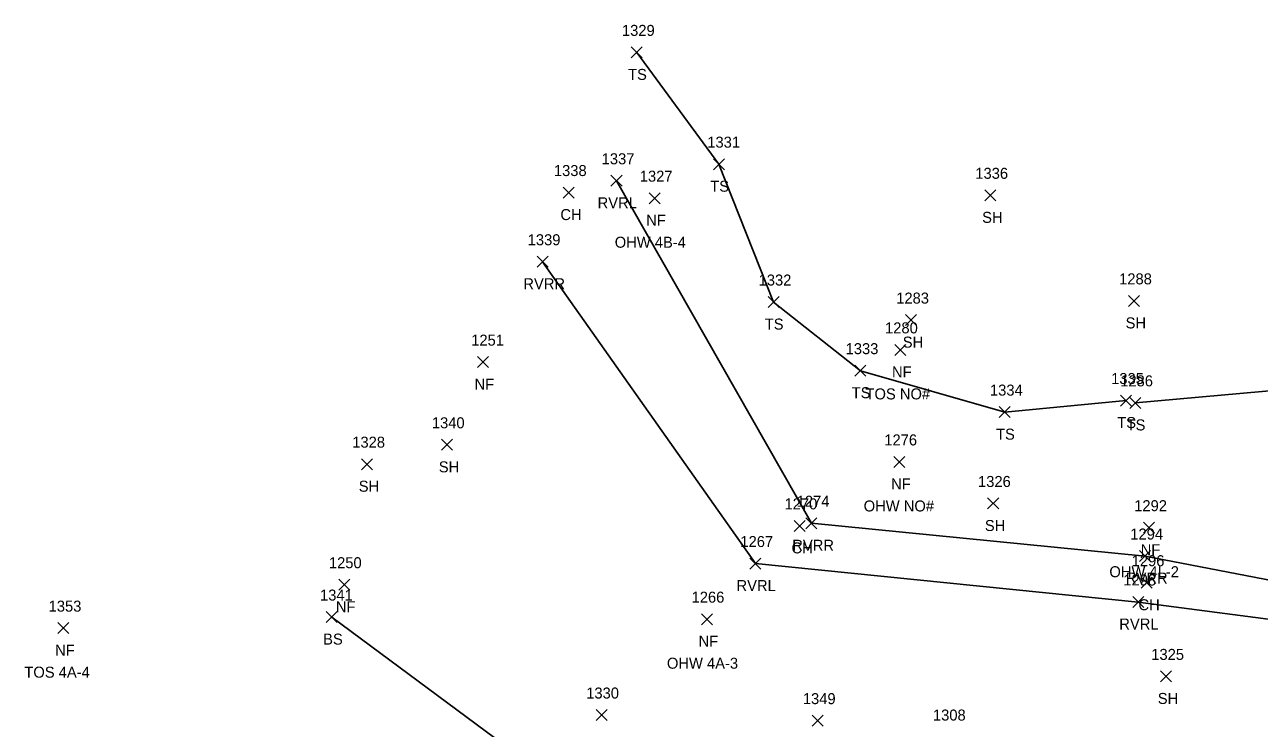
# Model space of a CAD drawing. Extents: x 1528286 to 1556263, y 492387 to 508952.
# Drawn here: x 1528585.9 to 1528810.2, y 492965.5 to 493093.4 of the extents above; entities that cross this region are included whole.
import ezdxf

# ---------------------------------------------------------------- set-up
doc = ezdxf.new("R2010")
doc.units = 0
for name, color, linetype in [('L_A', 7, 'Continuous'), ('L_C', 7, 'Continuous'), ('L_I', 7, 'Continuous'), ('L_TIC', 7, 'Continuous'), ('LAWE', 7, 'Continuous'), ('LELB', 7, 'Continuous')]:
    doc.layers.add(name, color=color, linetype=linetype)

msp = doc.modelspace()

# ---------------------------------------------------------------- linework, layer by layer
at = {"layer": 'L_TIC'}
for points in [[(1528696.11, 493087.35), (1528698.11, 493089.35)], [(1528698.11, 493087.35), (1528696.11, 493089.35)], [(1528696.11, 493087.35), (1528698.11, 493089.35)], [(1528698.11, 493087.35), (1528696.11, 493089.35)], [(1528711.03, 493067.04), (1528713.03, 493069.04)], [(1528713.03, 493067.04), (1528711.03, 493069.04)], [(1528711.03, 493067.04), (1528713.03, 493069.04)], [(1528713.03, 493067.04), (1528711.03, 493069.04)], [(1528692.42, 493064.02), (1528694.42, 493066.02)], [(1528694.42, 493064.02), (1528692.42, 493066.02)], [(1528692.42, 493064.02), (1528694.42, 493066.02)], [(1528694.42, 493064.02), (1528692.42, 493066.02)], [(1528683.74, 493061.88), (1528685.74, 493063.88)], [(1528685.74, 493061.88), (1528683.74, 493063.88)], [(1528683.74, 493061.88), (1528685.74, 493063.88)], [(1528685.74, 493061.88), (1528683.74, 493063.88)], [(1528699.34, 493060.86), (1528701.34, 493062.86)], [(1528701.34, 493060.86), (1528699.34, 493062.86)], [(1528699.34, 493060.86), (1528701.34, 493062.86)], [(1528701.34, 493060.86), (1528699.34, 493062.86)], [(1528760.35, 493061.38), (1528762.35, 493063.38)], [(1528762.35, 493061.38), (1528760.35, 493063.38)], [(1528760.35, 493061.38), (1528762.35, 493063.38)], [(1528762.35, 493061.38), (1528760.35, 493063.38)], [(1528678.99, 493049.31), (1528680.99, 493051.31)], [(1528680.99, 493049.31), (1528678.99, 493051.31)], [(1528678.99, 493049.31), (1528680.99, 493051.31)], [(1528680.99, 493049.31), (1528678.99, 493051.31)], [(1528720.94, 493041.99), (1528722.94, 493043.99)], [(1528722.94, 493041.99), (1528720.94, 493043.99)], [(1528720.94, 493041.99), (1528722.94, 493043.99)], [(1528722.94, 493041.99), (1528720.94, 493043.99)], [(1528786.41, 493042.2), (1528788.41, 493044.2)], [(1528788.41, 493042.2), (1528786.41, 493044.2)], [(1528786.41, 493042.2), (1528788.41, 493044.2)], [(1528788.41, 493042.2), (1528786.41, 493044.2)], [(1528745.93, 493038.71), (1528747.93, 493040.71)], [(1528747.93, 493038.71), (1528745.93, 493040.71)], [(1528745.93, 493038.71), (1528747.93, 493040.71)], [(1528747.93, 493038.71), (1528745.93, 493040.71)], [(1528743.98, 493033.3), (1528745.98, 493035.3)], [(1528745.98, 493033.3), (1528743.98, 493035.3)], [(1528743.98, 493033.3), (1528745.98, 493035.3)], [(1528745.98, 493033.3), (1528743.98, 493035.3)], [(1528668.15, 493031.07), (1528670.15, 493033.07)], [(1528670.15, 493031.07), (1528668.15, 493033.07)], [(1528668.15, 493031.07), (1528670.15, 493033.07)], [(1528670.15, 493031.07), (1528668.15, 493033.07)], [(1528736.73, 493029.52), (1528738.73, 493031.52)], [(1528738.73, 493029.52), (1528736.73, 493031.52)], [(1528736.73, 493029.52), (1528738.73, 493031.52)], [(1528738.73, 493029.52), (1528736.73, 493031.52)], [(1528784.97, 493024.09), (1528786.97, 493026.09)], [(1528786.97, 493024.09), (1528784.97, 493026.09)], [(1528784.97, 493024.09), (1528786.97, 493026.09)], [(1528786.97, 493024.09), (1528784.97, 493026.09)], [(1528786.67, 493023.67), (1528788.67, 493025.67)], [(1528788.67, 493023.67), (1528786.67, 493025.67)], [(1528786.67, 493023.67), (1528788.67, 493025.67)], [(1528788.67, 493023.67), (1528786.67, 493025.67)], [(1528762.95, 493021.99), (1528764.95, 493023.99)], [(1528764.95, 493021.99), (1528762.95, 493023.99)], [(1528762.95, 493021.99), (1528764.95, 493023.99)], [(1528764.95, 493021.99), (1528762.95, 493023.99)], [(1528661.65, 493016.05), (1528663.65, 493018.05)], [(1528663.65, 493016.05), (1528661.65, 493018.05)], [(1528661.65, 493016.05), (1528663.65, 493018.05)], [(1528663.65, 493016.05), (1528661.65, 493018.05)], [(1528647.12, 493012.53), (1528649.12, 493014.53)], [(1528649.12, 493012.53), (1528647.12, 493014.53)], [(1528647.12, 493012.53), (1528649.12, 493014.53)], [(1528649.12, 493012.53), (1528647.12, 493014.53)], [(1528743.82, 493012.94), (1528745.82, 493014.94)], [(1528745.82, 493012.94), (1528743.82, 493014.94)], [(1528743.82, 493012.94), (1528745.82, 493014.94)], [(1528745.82, 493012.94), (1528743.82, 493014.94)], [(1528760.84, 493005.39), (1528762.84, 493007.39)], [(1528762.84, 493005.39), (1528760.84, 493007.39)], [(1528760.84, 493005.39), (1528762.84, 493007.39)], [(1528762.84, 493005.39), (1528760.84, 493007.39)], [(1528725.72, 493001.32), (1528727.72, 493003.32)], [(1528727.72, 493001.32), (1528725.72, 493003.32)], [(1528725.72, 493001.32), (1528727.72, 493003.32)], [(1528727.72, 493001.32), (1528725.72, 493003.32)], [(1528727.84, 493001.8), (1528729.84, 493003.8)], [(1528729.84, 493001.8), (1528727.84, 493003.8)], [(1528727.84, 493001.8), (1528729.84, 493003.8)], [(1528729.84, 493001.8), (1528727.84, 493003.8)], [(1528789.15, 493000.99), (1528791.15, 493002.99)], [(1528791.15, 493000.99), (1528789.15, 493002.99)], [(1528789.15, 493000.99), (1528791.15, 493002.99)], [(1528791.15, 493000.99), (1528789.15, 493002.99)], [(1528717.66, 492994.48), (1528719.66, 492996.48)], [(1528719.66, 492994.48), (1528717.66, 492996.48)], [(1528717.66, 492994.48), (1528719.66, 492996.48)], [(1528719.66, 492994.48), (1528717.66, 492996.48)], [(1528788.44, 492995.84), (1528790.44, 492997.84)], [(1528790.44, 492995.84), (1528788.44, 492997.84)], [(1528788.44, 492995.84), (1528790.44, 492997.84)], [(1528790.44, 492995.84), (1528788.44, 492997.84)], [(1528642.96, 492990.63), (1528644.96, 492992.63)], [(1528644.96, 492990.63), (1528642.96, 492992.63)], [(1528642.96, 492990.63), (1528644.96, 492992.63)], [(1528644.96, 492990.63), (1528642.96, 492992.63)], [(1528788.74, 492990.99), (1528790.74, 492992.99)], [(1528790.74, 492990.99), (1528788.74, 492992.99)], [(1528788.74, 492990.99), (1528790.74, 492992.99)], [(1528790.74, 492990.99), (1528788.74, 492992.99)], [(1528787.19, 492987.49), (1528789.19, 492989.49)], [(1528789.19, 492987.49), (1528787.19, 492989.49)], [(1528787.19, 492987.49), (1528789.19, 492989.49)], [(1528789.19, 492987.49), (1528787.19, 492989.49)], [(1528640.69, 492984.75), (1528642.69, 492986.75)], [(1528642.69, 492984.75), (1528640.69, 492986.75)], [(1528640.69, 492984.75), (1528642.69, 492986.75)], [(1528642.69, 492984.75), (1528640.69, 492986.75)], [(1528708.85, 492984.37), (1528710.85, 492986.37)], [(1528710.85, 492984.37), (1528708.85, 492986.37)], [(1528708.85, 492984.37), (1528710.85, 492986.37)], [(1528710.85, 492984.37), (1528708.85, 492986.37)], [(1528591.96, 492982.74), (1528593.96, 492984.74)], [(1528593.96, 492982.74), (1528591.96, 492984.74)], [(1528591.96, 492982.74), (1528593.96, 492984.74)], [(1528593.96, 492982.74), (1528591.96, 492984.74)], [(1528792.25, 492973.97), (1528794.25, 492975.97)], [(1528794.25, 492973.97), (1528792.25, 492975.97)], [(1528792.25, 492973.97), (1528794.25, 492975.97)], [(1528794.25, 492973.97), (1528792.25, 492975.97)], [(1528689.7, 492966.95), (1528691.7, 492968.95)], [(1528691.7, 492966.95), (1528689.7, 492968.95)], [(1528689.7, 492966.95), (1528691.7, 492968.95)], [(1528691.7, 492966.95), (1528689.7, 492968.95)], [(1528728.97, 492965.93), (1528730.97, 492967.93)], [(1528730.97, 492965.93), (1528728.97, 492967.93)], [(1528728.97, 492965.93), (1528730.97, 492967.93)], [(1528730.97, 492965.93), (1528728.97, 492967.93)]]:
    msp.add_lwpolyline(points, dxfattribs=at)
at = {"layer": 'LAWE'}
for points in [[(1528728.84, 493002.8), (1528693.42, 493065.02)], [(1528728.84, 493002.8), (1528693.42, 493065.02)], [(1528718.66, 492995.48), (1528679.99, 493050.31)], [(1528718.66, 492995.48), (1528679.99, 493050.31)], [(1528728.84, 493002.8), (1528789.44, 492996.84), (1528822.77, 492990.39)], [(1528728.84, 493002.8), (1528789.44, 492996.84), (1528822.77, 492990.39)], [(1528718.66, 492995.48), (1528788.19, 492988.49), (1528851.65, 492980.15), (1528805.69, 492957.26), (1528774.99, 492939.58), (1528746.81, 492927.03)], [(1528718.66, 492995.48), (1528788.19, 492988.49), (1528851.65, 492980.15), (1528805.69, 492957.26), (1528774.99, 492939.58), (1528746.81, 492927.03)]]:
    msp.add_lwpolyline(points, dxfattribs=at)
at = {"layer": 'LELB'}
for points in [[(1528697.11, 493088.35), (1528712.03, 493068.04), (1528721.94, 493042.99), (1528737.73, 493030.52), (1528763.95, 493022.99), (1528785.97, 493025.09)], [(1528697.11, 493088.35), (1528712.03, 493068.04), (1528721.94, 493042.99), (1528737.73, 493030.52), (1528763.95, 493022.99), (1528785.97, 493025.09)], [(1528787.67, 493024.67), (1528818.81, 493027.45)], [(1528787.67, 493024.67), (1528818.81, 493027.45)], [(1528641.69, 492985.75), (1528687.13, 492952.06), (1528713.31, 492933.14), (1528693.78, 492897.09)], [(1528641.69, 492985.75), (1528687.13, 492952.06), (1528713.31, 492933.14), (1528693.78, 492897.09)]]:
    msp.add_lwpolyline(points, dxfattribs=at)

# ---------------------------------------------------------------- texts
at = {"layer": 'L_A'}
for s, p in [('TS', (1528695.52, 493083.35)), ('TS', (1528695.52, 493083.35)), ('TS', (1528710.44, 493063.04)), ('TS', (1528710.44, 493063.04)), ('RVRL', (1528689.99, 493060.02)), ('RVRL', (1528689.99, 493060.02)), ('CH', (1528683.23, 493057.88)), ('CH', (1528683.23, 493057.88)), ('SH', (1528759.84, 493057.38)), ('SH', (1528759.84, 493057.38)), ('NF', (1528698.82, 493056.86)), ('NF', (1528698.82, 493056.86)), ('RVRR', (1528676.5, 493045.31)), ('RVRR', (1528676.5, 493045.31)), ('TS', (1528720.35, 493037.99)), ('TS', (1528720.35, 493037.99)), ('SH', (1528785.9, 493038.2)), ('SH', (1528785.9, 493038.2)), ('SH', (1528745.42, 493034.71)), ('SH', (1528745.42, 493034.71)), ('NF', (1528743.46, 493029.3)), ('NF', (1528743.46, 493029.3)), ('NF', (1528667.63, 493027.07)), ('NF', (1528667.63, 493027.07)), ('TS', (1528736.14, 493025.52)), ('TS', (1528736.14, 493025.52)), ('TS', (1528784.38, 493020.09)), ('TS', (1528784.38, 493020.09)), ('TS', (1528786.08, 493019.67)), ('TS', (1528786.08, 493019.67)), ('TS', (1528762.36, 493017.99)), ('TS', (1528762.36, 493017.99)), ('SH', (1528661.14, 493012.05)), ('SH', (1528661.14, 493012.05)), ('SH', (1528646.6, 493008.53)), ('SH', (1528646.6, 493008.53)), ('NF', (1528743.3, 493008.94)), ('NF', (1528743.3, 493008.94)), ('SH', (1528760.33, 493001.39)), ('SH', (1528760.33, 493001.39)), ('CH', (1528725.21, 492997.32)), ('CH', (1528725.21, 492997.32)), ('RVRR', (1528725.35, 492997.8)), ('RVRR', (1528725.35, 492997.8)), ('NF', (1528788.63, 492996.99)), ('NF', (1528788.63, 492996.99)), ('RVRL', (1528715.22, 492990.48)), ('RVRL', (1528715.22, 492990.48)), ('RVRR', (1528785.95, 492991.84)), ('RVRR', (1528785.95, 492991.84)), ('NF', (1528642.44, 492986.63)), ('NF', (1528642.44, 492986.63)), ('CH', (1528788.23, 492986.99)), ('CH', (1528788.23, 492986.99)), ('RVRL', (1528784.75, 492983.49)), ('RVRL', (1528784.75, 492983.49)), ('BS', (1528640.13, 492980.75)), ('BS', (1528640.13, 492980.75)), ('NF', (1528708.33, 492980.37)), ('NF', (1528708.33, 492980.37)), ('NF', (1528591.44, 492978.74)), ('NF', (1528591.44, 492978.74)), ('SH', (1528791.74, 492969.97)), ('SH', (1528791.74, 492969.97))]:
    msp.add_text(s, height=2, dxfattribs=at).set_placement(p)
at = {"layer": 'L_C'}
for s, p in [('OHW 4B-4', (1528693.1, 493052.86)), ('OHW 4B-4', (1528693.1, 493052.86)), ('TOS NO#', (1528738.65, 493025.3)), ('TOS NO#', (1528738.65, 493025.3)), ('OHW NO#', (1528738.32, 493004.94)), ('OHW NO#', (1528738.32, 493004.94)), ('OHW 4L-2', (1528782.95, 492992.99)), ('OHW 4L-2', (1528782.95, 492992.99)), ('TOS 4A-4', (1528585.86, 492974.74)), ('TOS 4A-4', (1528585.86, 492974.74)), ('OHW 4A-3', (1528702.58, 492976.37)), ('OHW 4A-3', (1528702.58, 492976.37))]:
    msp.add_text(s, height=2, dxfattribs=at).set_placement(p)
at = {"layer": 'L_I'}
for s, p in [('1329', (1528694.41, 493091.35)), ('1329', (1528694.41, 493091.35)), ('1331', (1528709.91, 493071.04)), ('1331', (1528709.91, 493071.04)), ('1337', (1528690.73, 493068.02)), ('1337', (1528690.73, 493068.02)), ('1338', (1528682.05, 493065.88)), ('1338', (1528682.05, 493065.88)), ('1327', (1528697.65, 493064.86)), ('1327', (1528697.65, 493064.86)), ('1336', (1528758.6, 493065.38)), ('1336', (1528758.6, 493065.38)), ('1339', (1528677.29, 493053.31)), ('1339', (1528677.29, 493053.31)), ('1288', (1528784.72, 493046.2)), ('1288', (1528784.72, 493046.2)), ('1332', (1528719.24, 493045.99)), ('1332', (1528719.24, 493045.99)), ('1283', (1528744.23, 493042.71)), ('1283', (1528744.23, 493042.71)), ('1280', (1528742.2, 493037.3)), ('1280', (1528742.2, 493037.3)), ('1251', (1528667.03, 493035.07)), ('1251', (1528667.03, 493035.07)), ('1333', (1528735.04, 493033.52)), ('1333', (1528735.04, 493033.52)), ('1335', (1528783.27, 493028.09)), ('1335', (1528783.27, 493028.09)), ('1334', (1528761.26, 493025.99)), ('1334', (1528761.26, 493025.99)), ('1286', (1528784.92, 493027.67)), ('1286', (1528784.92, 493027.67)), ('1340', (1528659.88, 493020.05)), ('1340', (1528659.88, 493020.05)), ('1276', (1528742.07, 493016.94)), ('1276', (1528742.07, 493016.94)), ('1328', (1528645.42, 493016.53)), ('1328', (1528645.42, 493016.53)), ('1326', (1528759.09, 493009.39)), ('1326', (1528759.09, 493009.39)), ('1274', (1528726.15, 493005.8)), ('1274', (1528726.15, 493005.8)), ('1270', (1528723.94, 493005.32)), ('1270', (1528723.94, 493005.32)), ('1292', (1528787.46, 493004.99)), ('1292', (1528787.46, 493004.99)), ('1294', (1528786.75, 492999.84)), ('1294', (1528786.75, 492999.84)), ('1267', (1528715.92, 492998.48)), ('1267', (1528715.92, 492998.48)), ('1250', (1528641.18, 492994.63)), ('1250', (1528641.18, 492994.63)), ('1296', (1528787, 492994.99)), ('1296', (1528787, 492994.99)), ('1298', (1528785.49, 492991.49)), ('1298', (1528785.49, 492991.49)), ('1341', (1528639.57, 492988.75)), ('1341', (1528639.57, 492988.75)), ('1266', (1528707.06, 492988.37)), ('1266', (1528707.06, 492988.37)), ('1353', (1528590.27, 492986.74)), ('1353', (1528590.27, 492986.74)), ('1325', (1528790.56, 492977.97)), ('1325', (1528790.56, 492977.97)), ('1330', (1528687.92, 492970.95)), ('1330', (1528687.92, 492970.95)), ('1349', (1528727.27, 492969.93)), ('1349', (1528727.27, 492969.93)), ('1308', (1528750.9, 492966.95)), ('1308', (1528750.9, 492966.95))]:
    msp.add_text(s, height=2, dxfattribs=at).set_placement(p)

doc.saveas('drawing.dxf')
